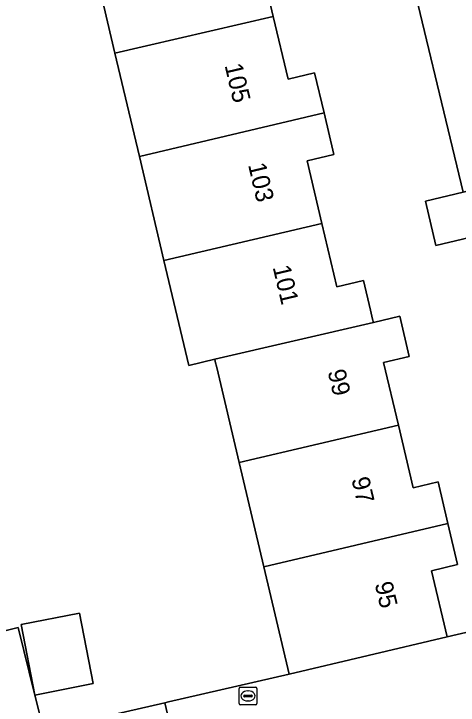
# Model space of a CAD drawing. Extents: x 158472 to 159562, y 388525 to 389606.
# Drawn here: x 159327.09 to 159352.04, y 388676.99 to 388715.8 of the extents above; entities that cross this region are included whole.
import ezdxf

# ---------------------------------------------------------------- set-up
doc = ezdxf.new("R2010")
doc.units = 0
for name, color, linetype in [('IMGEO_Brandkraan', 7, 'Continuous'), ('IMGEO_Erf', 7, 'Continuous'), ('IMGEO_Muur', 7, 'Continuous'), ('IMGEO_Pand', 7, 'Continuous'), ('IMGEO_Pand_nummerreeks', 7, 'Continuous'), ('IMGEO_Rijbaan_lokaal_open', 7, 'Continuous'), ('IMGEO_Voetpad_open', 7, 'Continuous')]:
    doc.layers.add(name, color=color, linetype=linetype)

msp = doc.modelspace()

# ---------------------------------------------------------------- linework, layer by layer
at = {"layer": 'IMGEO_Brandkraan'}
for p, q in [((159339.74, 388677.079), (159339.74, 388677.931)), ((159339.815, 388678.005), (159340.667, 388678.005)), ((159340.741, 388677.931), (159340.741, 388677.079)), ((159339.999, 388677.499), (159339.999, 388677.511)), ((159340.042, 388677.548), (159340.44, 388677.548)), ((159340.228, 388677.785), (159340.253, 388677.785)), ((159340.483, 388677.511), (159340.483, 388677.499)), ((159340.437, 388677.462), (159340.039, 388677.462)), ((159340.251, 388677.225), (159340.226, 388677.225)), ((159340.667, 388677.005), (159339.815, 388677.005))]:
    msp.add_line(p, q, dxfattribs=at)
for points in [[(159339.74, 388677.079), (159339.74, 388677.931)], [(159339.815, 388678.005), (159340.667, 388678.005)], [(159340.741, 388677.931), (159340.741, 388677.079)], [(159340.667, 388677.005), (159339.815, 388677.005)]]:
    msp.add_lwpolyline(points, dxfattribs=at)
for centre, radius, start, end in [((159339.817, 388677.929), 0.0765, 91.552, 178.448), ((159339.817, 388677.929), 0.0765, 91.552, 178.448), ((159340.665, 388677.929), 0.0765, 1.552, 88.448), ((159340.665, 388677.929), 0.0765, 1.552, 88.448), ((159340.039, 388677.508), 0.0403, 85.8775, 175.7526), ((159340.444, 388677.51), 0.0386, 1.7309, 96.639), ((159340.036, 388677.498), 0.0366, 178.938, 274.7102), ((159340.44, 388677.505), 0.043, 264.8664, 352.4533), ((159339.817, 388677.081), 0.0765, 181.552, 268.448), ((159339.817, 388677.081), 0.0765, 181.552, 268.448), ((159340.665, 388677.081), 0.0765, 271.552, 358.448), ((159340.665, 388677.081), 0.0765, 271.552, 358.448)]:
    msp.add_arc(centre, radius, start, end, dxfattribs=at)
for centre, major_axis, ratio, start_param, end_param in [((159340.227, 388677.505), (-0.387, 0.002), 0.722429, 4.712389, 7.853982), ((159340.252, 388677.505), (-0.39, 0.002), 0.717154, 1.570796, 4.712389)]:
    msp.add_ellipse(centre, major_axis=major_axis, ratio=ratio, start_param=start_param, end_param=end_param, dxfattribs=at)
at = {"layer": 'IMGEO_Erf'}
for points in [[(159323.459, 388680.376), (159327.342, 388681.353), (159328.28, 388677.558), (159328.771, 388675.571), (159335.569, 388677.126), (159335.781, 388677.174), (159342.556, 388678.724), (159341.129, 388684.762), (159339.747, 388690.605), (159338.483, 388695.953), (159338.404, 388696.288), (159338.376, 388696.405), (159336.914, 388696.064), (159335.524, 388701.946), (159334.142, 388707.79), (159332.772, 388713.585), (159331.389, 388719.439), (159330.008, 388725.281), (159328.627, 388731.122), (159327.236, 388737.005), (159325.86, 388742.827)], [(159355.595, 388703.935), (159350.786, 388702.799), (159350.199, 388705.28), (159352.313, 388705.78), (159348.937, 388719.879)], [(159340.831, 388719.141), (159341.656, 388715.653), (159342.486, 388712.14), (159343.982, 388712.494), (159344.515, 388710.241), (159345.067, 388707.906), (159343.555, 388707.548), (159344.385, 388704.037), (159345.226, 388700.481), (159346.72, 388700.835), (159347.117, 388699.158), (159347.237, 388698.649), (159347.277, 388698.48), (159348.756, 388698.825), (159349.291, 388696.565), (159347.853, 388696.225), (159348.684, 388692.71), (159349.516, 388689.192), (159350.913, 388689.522), (159351.464, 388687.189), (159352.01, 388684.88), (159350.549, 388684.535), (159351.427, 388680.821), (159355.767, 388681.828)]]:
    msp.add_lwpolyline(points, dxfattribs=at)
msp.add_lwpolyline([(159328.28, 388677.558), (159327.506, 388681.509), (159330.774, 388682.149), (159331.547, 388678.198)], close=True, dxfattribs=at)
at = {"layer": 'IMGEO_Muur'}
msp.add_lwpolyline([(159342.556, 388678.724), (159335.781, 388677.174)], dxfattribs=at)
at = {"layer": 'IMGEO_Pand'}
for points in [[(159341.656, 388715.653), (159340.831, 388719.141), (159342.32, 388719.493), (159341.758, 388721.87), (159331.389, 388719.439), (159332.772, 388713.585)], [(159341.656, 388715.653), (159332.772, 388713.585), (159334.142, 388707.79), (159344.515, 388710.241), (159343.982, 388712.494), (159342.486, 388712.14)], [(159335.524, 388701.946), (159344.385, 388704.037), (159343.555, 388707.548), (159345.067, 388707.906), (159344.515, 388710.241), (159334.142, 388707.79)], [(159350.786, 388702.799), (159355.595, 388703.935), (159355.008, 388706.417), (159352.313, 388705.78), (159350.199, 388705.28)], [(159344.385, 388704.037), (159335.524, 388701.946), (159336.914, 388696.064), (159338.376, 388696.405), (159347.277, 388698.48), (159347.237, 388698.649), (159347.117, 388699.158), (159346.72, 388700.835), (159345.226, 388700.481)], [(159347.277, 388698.48), (159338.376, 388696.405), (159338.404, 388696.288), (159338.483, 388695.953), (159339.747, 388690.605), (159348.684, 388692.71), (159347.853, 388696.225), (159349.291, 388696.565), (159348.756, 388698.825)], [(159348.684, 388692.71), (159339.747, 388690.605), (159341.129, 388684.762), (159351.464, 388687.189), (159350.913, 388689.522), (159349.516, 388689.192)], [(159351.464, 388687.189), (159341.129, 388684.762), (159342.556, 388678.724), (159351.427, 388680.821), (159350.549, 388684.535), (159352.01, 388684.88)], [(159327.506, 388681.509), (159328.28, 388677.558), (159331.547, 388678.198), (159330.774, 388682.149)]]:
    msp.add_lwpolyline(points, close=True, dxfattribs=at)
at = {"layer": 'IMGEO_Rijbaan_lokaal_open'}
msp.add_lwpolyline([(159363.147, 388683.383), (159362.594, 388685.67), (159362.819, 388686.053), (159359.993, 388685.549), (159360.241, 388684.521), (159360.608, 388682.972), (159355.767, 388681.828), (159351.427, 388680.821), (159342.556, 388678.724), (159335.781, 388677.174), (159335.569, 388677.126), (159336.04, 388675.138)], dxfattribs=at)
at = {"layer": 'IMGEO_Voetpad_open'}
for points in [[(159339.314, 388759.84), (159341.724, 388750), (159348.937, 388719.879), (159352.313, 388705.78), (159355.008, 388706.417), (159355.595, 388703.935), (159357.177, 388697.311), (159357.76, 388694.848), (159358.363, 388692.298), (159359.993, 388685.549), (159362.819, 388686.053), (159363.022, 388686.186), (159363.747, 388686.358)], [(159337.656, 388638.166), (159336.989, 388640.97), (159330.621, 388667.741), (159329.251, 388673.531), (159336.04, 388675.138), (159335.569, 388677.126), (159328.771, 388675.571), (159328.28, 388677.558), (159327.342, 388681.353), (159323.459, 388680.376), (159322.492, 388684.263), (159322.004, 388686.322), (159319.008, 388699.146), (159317.873, 388703.946), (159316.699, 388708.915), (159316.207, 388710.956), (159315.104, 388715.621), (159313.956, 388720.479), (159313.476, 388722.518), (159312.345, 388727.301)]]:
    msp.add_lwpolyline(points, dxfattribs=at)

# ---------------------------------------------------------------- texts
at = {"layer": 'IMGEO_Pand_nummerreeks'}
for s, rotation, p in [('105', 283.2784, (159338.922, 388712.904)), ('103', 283.2784, (159340.238, 388707.326)), ('101', 283.3039, (159341.621, 388701.577)), ('99', 283.3039, (159344.704, 388695.722)), ('97', 283.3036, (159346.041, 388689.681)), ('95', 283.3007, (159347.347, 388683.803))]:
    msp.add_text(s, height=1, rotation=rotation, dxfattribs=at).set_placement(p)

doc.saveas('drawing.dxf')
